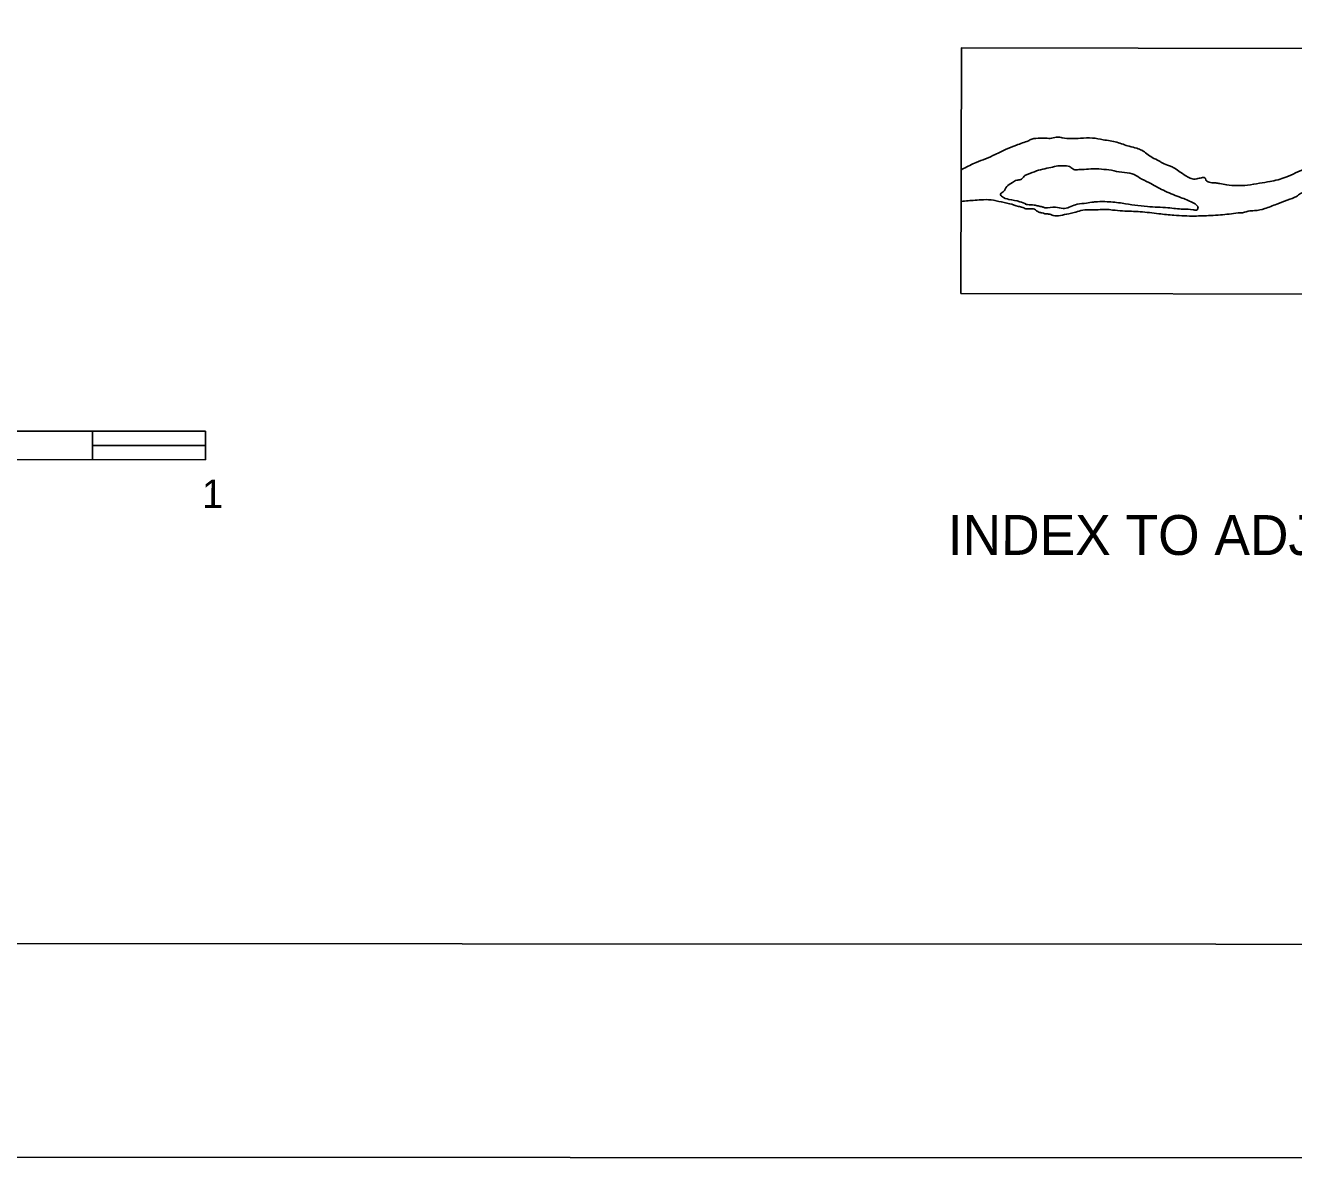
# Model space of a CAD drawing. Extents: x 3245246 to 3283090, y 806824 to 832173.
# Drawn here: x 3267152 to 3270863, y 807407 to 810726 of the extents above; entities that cross this region are included whole.
import ezdxf

# ---------------------------------------------------------------- set-up
doc = ezdxf.new("R2010")
doc.units = 0
for name, color, linetype in [('G-ANNO-NPLT', 7, 'Continuous'), ('V-ANNO-NPLT', 7, 'Continuous'), ('V-ANNO-SYMB', 7, 'Continuous')]:
    doc.layers.add(name, color=color, linetype=linetype)

msp = doc.modelspace()

# ---------------------------------------------------------------- linework, layer by layer
at = {"layer": 'G-ANNO-NPLT'}
msp.add_lwpolyline([(3245829.3, 807423.2), (3282496, 807407.2), (3282506.5, 831573.8), (3245839.8, 831589.8)], close=True, dxfattribs=at)
at = {"layer": 'V-ANNO-NPLT'}
for points in [[(3270924.9, 810658.7), (3269891.1, 810660.3), (3269889.6, 809942)], [(3269889.6, 809942), (3271130.8, 809940), (3271131.1, 810179.5)]]:
    msp.add_lwpolyline(points, dxfattribs=at)
for points in [[(3270087.1, 810388.6), (3270052, 810376), (3270021.9, 810364.3), (3269990.2, 810348.5), (3269961.7, 810335.9), (3269934.2, 810325.1), (3269897.4, 810307.5), (3269889.9, 810303.3)], [(3270239.1, 810396), (3270214, 810395.2), (3270185.6, 810397.7), (3270173.1, 810399.4), (3270154.7, 810396), (3270138, 810396.1), (3270123, 810396.1), (3270115.5, 810396.1), (3270091.3, 810391.1), (3270087.1, 810388.6)], [(3270527.3, 810299.7), (3270510.6, 810310.6), (3270499.7, 810315.6), (3270478.8, 810324), (3270470.5, 810329), (3270448.8, 810339.9), (3270418.7, 810360.8), (3270404.5, 810366.7), (3270381.9, 810372.5), (3270346, 810384.3), (3270305.9, 810391.8), (3270274.2, 810396.8), (3270239.1, 810396)], [(3270330.1, 810302.3), (3270300.9, 810305.7), (3270270, 810306.5), (3270243.2, 810304.9), (3270238.2, 810304.9), (3270223.2, 810304), (3270217.4, 810306.5), (3270211.5, 810310.7), (3270207.3, 810313.2), (3270189, 810315.8), (3270173.1, 810314.9), (3270153, 810310.8), (3270128.8, 810305.7), (3270104.6, 810298.2), (3270077, 810287.4)], [(3270361.8, 810206.1), (3270435.3, 810196.1), (3270495.5, 810192.7), (3270539.7, 810188.5), (3270569, 810186.8), (3270579, 810186), (3270582.3, 810188.5), (3270583.2, 810194.3), (3270578.2, 810201), (3270563.1, 810210.2), (3270528.1, 810224.5), (3270482.1, 810243.7), (3270439.5, 810266.3), (3270412, 810280.5), (3270391.1, 810292.3), (3270360.2, 810296.4), (3270330.1, 810302.3)], [(3270924.8, 810320.4), (3270896.5, 810307.1), (3270868.9, 810294.6), (3270840.5, 810282), (3270793.7, 810269.5), (3270763.7, 810264.5), (3270727.7, 810258.7), (3270696.8, 810257.8), (3270667.6, 810259.5), (3270646.7, 810263.7), (3270641.7, 810264.5), (3270629.2, 810265.4), (3270624.1, 810265.4), (3270615.8, 810267.9), (3270607.4, 810272.1), (3270604.9, 810277.9), (3270603.3, 810280.5), (3270599.1, 810281.3), (3270593.2, 810280.5), (3270586.6, 810278.8), (3270579.9, 810277.1), (3270570.7, 810276.3), (3270556.5, 810281.3), (3270542.3, 810289.7), (3270527.3, 810299.7)], [(3270077, 810287.4), (3270068.6, 810278.2), (3270065.3, 810275.7), (3270052.8, 810273.2), (3270040.2, 810266.5), (3270023.5, 810254.8), (3270013.5, 810239.7), (3270005.1, 810230.5), (3270008.5, 810226.4), (3270030.2, 810217.1), (3270061.9, 810210.4), (3270081.2, 810202.5)], [(3270924.8, 810244.6), (3270903.1, 810241), (3270883.1, 810234.3), (3270871.4, 810226), (3270844.7, 810215.1), (3270813.7, 810203.4), (3270778.7, 810190.1), (3270748.6, 810184.2), (3270730.2, 810182.6), (3270707.6, 810177.5), (3270701.1, 810178)], [(3270057.8, 810196.2), (3270031.9, 810204.6), (3270000.1, 810211.3), (3269985.1, 810214.7), (3269955.8, 810216.3), (3269930.8, 810214.7), (3269890.2, 810211.4)], [(3270333.4, 810186.1), (3270314.2, 810187.7), (3270290.8, 810186.9), (3270263.2, 810186.9), (3270240.7, 810184.4), (3270220.6, 810178.6), (3270205.6, 810175.3), (3270180.5, 810170.2), (3270159.7, 810170.3), (3270146.3, 810174.4), (3270135.4, 810175.3), (3270127.1, 810177.8), (3270117.9, 810179.5), (3270104.5, 810188.7), (3270089.5, 810189.5), (3270077, 810190.4), (3270070.3, 810193.7), (3270057.8, 810196.2)], [(3270361.8, 810206.1), (3270317.6, 810210.3), (3270289.2, 810210.3), (3270277.5, 810209.5), (3270256.6, 810206.2), (3270229.8, 810202.8), (3270211.5, 810196.2), (3270192.2, 810190.3), (3270188.9, 810190.3), (3270166.3, 810194.5), (3270135.4, 810192.8), (3270127.1, 810195.4), (3270115.4, 810197.9), (3270103.7, 810200.4), (3270084.5, 810202.1), (3270078.6, 810202.9)], [(3270701.1, 810178), (3270674.2, 810174.2), (3270649.2, 810171.7), (3270619.9, 810170.1), (3270573.2, 810168.4), (3270513, 810170.9), (3270468.7, 810175.1), (3270414.4, 810181), (3270362.6, 810183.5), (3270333.4, 810186.1)]]:
    msp.add_spline(points, degree=3, dxfattribs=at)
at = {"layer": 'V-ANNO-SYMB'}
for p, q in [((3262398.6, 809540.8), (3267678.6, 809538.5)), ((3267348.6, 809538.6), (3267348.6, 809455.6)), ((3267678.6, 809538.5), (3267678.6, 809455.5)), ((3267348.6, 809497.1), (3267678.6, 809497)), ((3262398.6, 809457.8), (3267678.6, 809455.5))]:
    msp.add_line(p, q, dxfattribs=at)
msp.add_lwpolyline([(3248579.7, 808047), (3281662.9, 808032.6), (3281672.9, 830949.1), (3248589.7, 830963.6), (3248579.7, 808047)], dxfattribs=at)

# ---------------------------------------------------------------- texts
at = {"layer": 'V-ANNO-NPLT'}
msp.add_text('INDEX TO ADJOINING SHEETS', height=116.66, rotation=359.975, dxfattribs=at).set_placement((3269851.2, 809177))
at = {"layer": 'V-ANNO-SYMB'}
msp.add_text('1', height=83, rotation=359.975, dxfattribs=at).set_placement((3267668.7, 809314))

doc.saveas('drawing.dxf')
